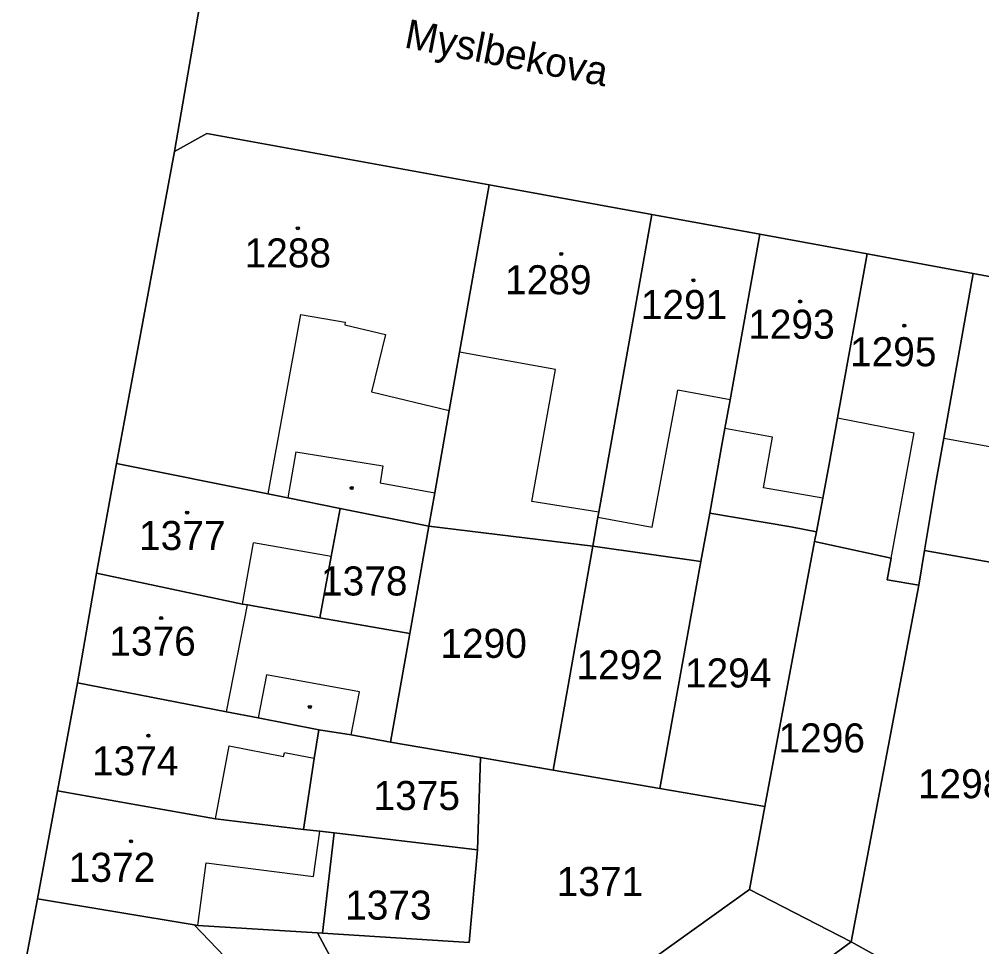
# Model space of a CAD drawing. Extents: x -596233 to -595156, y -1161235 to -1159375.
# Drawn here: x -596061.9 to -596005.6, y -1160472 to -1160417.8 of the extents above; entities that cross this region are included whole.
import ezdxf

# ---------------------------------------------------------------- set-up
doc = ezdxf.new("R2010")
doc.units = 0
for name, color, linetype in [('KN_CAR_KR', 7, 'Continuous'), ('KN_KULTURY', 7, 'Continuous'), ('KN_PARC_CIS_POZ', 7, 'Continuous'), ('KN_PARC_CIS_STAV', 7, 'Continuous'), ('KN_PARC_PLOCHA', 7, 'Continuous'), ('KN_ULICE', 7, 'Continuous'), ('parcely_l', 7, 'Continuous')]:
    doc.layers.add(name, color=color, linetype=linetype)

msp = doc.modelspace()

# ---------------------------------------------------------------- linework, layer by layer
at = {"layer": 'KN_CAR_KR'}
for points in [[(-596045.45, -1160435.06), (-596047.36, -1160445.56)], [(-596045.45, -1160435.06), (-596042.83, -1160435.52)], [(-596042.83, -1160435.52), (-596042.85, -1160435.66)], [(-596042.85, -1160435.66), (-596040.48, -1160436.23)], [(-596040.48, -1160436.23), (-596041.29, -1160439.59)], [(-596030.54, -1160438.27), (-596036.15, -1160437.27)], [(-596031.91, -1160446), (-596030.54, -1160438.27)], [(-596041.29, -1160439.59), (-596036.75, -1160440.67)], [(-596024.89, -1160447.51), (-596023.38, -1160439.48)], [(-596020.33, -1160440.05), (-596023.38, -1160439.48)], [(-596014.05, -1160441.1), (-596009.56, -1160441.99)], [(-596017.85, -1160442.24), (-596020.64, -1160441.74)], [(-596010.9, -1160449.32), (-596009.56, -1160441.99)], [(-596018.37, -1160445.2), (-596017.85, -1160442.24)], [(-596007.83, -1160442.3), (-596004.49, -1160442.9)], [(-596045.72, -1160443.09), (-596046.19, -1160445.79)], [(-596045.72, -1160443.09), (-596040.64, -1160443.91)], [(-596040.64, -1160443.91), (-596040.78, -1160444.91)], [(-596040.78, -1160444.91), (-596037.6, -1160445.49)], [(-596014.91, -1160445.81), (-596018.37, -1160445.2)], [(-596028, -1160446.63), (-596031.91, -1160446)], [(-596028.05, -1160446.92), (-596024.89, -1160447.51)], [(-596048.83, -1160452), (-596048.2, -1160448.42)], [(-596043.65, -1160449.22), (-596048.2, -1160448.42)], [(-596049.77, -1160458.3), (-596048.54, -1160452.05)], [(-596047.44, -1160456.14), (-596047.93, -1160458.66)], [(-596042, -1160457.13), (-596047.44, -1160456.14)], [(-596042.49, -1160459.65), (-596042, -1160457.13)], [(-596050.42, -1160464.57), (-596049.61, -1160460.29)], [(-596049.61, -1160460.29), (-596046.43, -1160460.91)], [(-596046.43, -1160460.91), (-596046.38, -1160460.7)], [(-596044.64, -1160461.04), (-596046.38, -1160460.7)], [(-596044.69, -1160467.93), (-596044.32, -1160465.29)], [(-596051.44, -1160470.8), (-596050.96, -1160467.14)], [(-596050.96, -1160467.14), (-596044.69, -1160467.93)], [(-596044.08, -1160478.68), (-596051.66, -1160470.76)]]:
    msp.add_lwpolyline(points, dxfattribs=at)
at = {"layer": 'KN_KULTURY'}
for centre, radius in [((-596045.6, -1160430.02), 0.09), ((-596045.6, -1160430.02), 0.0398), ((-596030.2, -1160431.52), 0.09), ((-596030.2, -1160431.52), 0.0398), ((-596022.47, -1160433.06), 0.09), ((-596022.47, -1160433.06), 0.0398), ((-596016.23, -1160434.3), 0.09), ((-596016.23, -1160434.3), 0.0398), ((-596010.14, -1160435.72), 0.09), ((-596010.14, -1160435.72), 0.0398), ((-596042.45, -1160445.21), 0.09), ((-596042.45, -1160445.21), 0.0398), ((-596052.07, -1160446.65), 0.09), ((-596052.07, -1160446.65), 0.0398), ((-596053.59, -1160452.82), 0.09), ((-596053.59, -1160452.82), 0.0398), ((-596044.9, -1160458.02), 0.09), ((-596044.9, -1160458.02), 0.0398), ((-596054.34, -1160459.7), 0.09), ((-596054.34, -1160459.7), 0.0398), ((-596055.35, -1160465.88), 0.09), ((-596055.35, -1160465.88), 0.0398)]:
    msp.add_circle(centre, radius, dxfattribs=at)
at = {"layer": 'KN_PARC_PLOCHA'}
for points in [[(-596031.98, -1160310.07), (-596034.31, -1160322.87), (-596036.37, -1160334.12), (-596037.36, -1160339.56), (-596038.36, -1160345.07), (-596039.96, -1160353.97), (-596040.97, -1160359.56), (-596042.04, -1160365.51), (-596043.11, -1160371.43), (-596044.18, -1160377.38), (-596045.26, -1160383.28), (-596046.35, -1160389.19), (-596047.43, -1160395.09), (-596049.77, -1160407.86), (-596052.82, -1160425.52), (-596056.21, -1160443.78), (-596057.37, -1160450.2), (-596058.49, -1160456.6), (-596059.65, -1160462.92), (-596060.82, -1160469.25), (-596061.89, -1160474.89)], [(-595944.47, -1160443.9), (-595955.9, -1160441.84), (-595963.8, -1160440.41), (-595970.22, -1160439.26), (-595976.62, -1160438.1), (-595983.03, -1160436.92), (-595989.41, -1160435.74), (-595995.45, -1160434.63), (-596006.11, -1160432.66), (-596012.32, -1160431.51), (-596018.59, -1160430.37), (-596024.91, -1160429.22), (-596034.42, -1160427.48), (-596050.93, -1160424.47), (-596052.82, -1160425.52), (-596049.77, -1160407.86)]]:
    msp.add_lwpolyline(points, dxfattribs=at)
for points in [[(-596034.42, -1160427.48), (-596036.15, -1160437.27), (-596036.75, -1160440.67), (-596037.6, -1160445.49), (-596037.95, -1160447.45), (-596043.13, -1160446.41), (-596046.19, -1160445.79), (-596047.36, -1160445.56), (-596056.21, -1160443.78), (-596052.82, -1160425.52), (-596050.93, -1160424.47)], [(-596024.91, -1160429.22), (-596028, -1160446.63), (-596028.05, -1160446.92), (-596028.35, -1160448.61), (-596037.95, -1160447.45), (-596037.6, -1160445.49), (-596036.75, -1160440.67), (-596036.15, -1160437.27), (-596034.42, -1160427.48)], [(-596018.59, -1160430.37), (-596020.33, -1160440.05), (-596020.64, -1160441.74), (-596020.83, -1160442.81), (-596021.52, -1160446.68), (-596022.04, -1160449.51), (-596028.35, -1160448.61), (-596028.05, -1160446.92), (-596028, -1160446.63), (-596024.91, -1160429.22)], [(-596012.32, -1160431.51), (-596014.05, -1160441.1), (-596014.54, -1160443.82), (-596014.91, -1160445.81), (-596015.28, -1160447.78), (-596016.77, -1160447.49), (-596021.52, -1160446.68), (-596020.83, -1160442.81), (-596020.64, -1160441.74), (-596020.33, -1160440.05), (-596018.59, -1160430.37)], [(-596006.11, -1160432.66), (-596007.83, -1160442.3), (-596008.31, -1160445), (-596008.96, -1160448.86), (-596009.3, -1160450.9), (-596011.14, -1160450.58), (-596010.9, -1160449.32), (-596015.4, -1160448.35), (-596015.28, -1160447.78), (-596014.91, -1160445.81), (-596014.54, -1160443.82), (-596014.05, -1160441.1), (-596012.32, -1160431.51)], [(-595995.45, -1160434.63), (-595998.44, -1160450.73), (-596000.85, -1160450.31), (-596008.96, -1160448.86), (-596008.31, -1160445), (-596007.83, -1160442.3), (-596006.11, -1160432.66)], [(-596043.13, -1160446.41), (-596043.65, -1160449.22), (-596044.31, -1160452.8), (-596048.54, -1160452.05), (-596048.83, -1160452), (-596057.37, -1160450.2), (-596056.21, -1160443.78), (-596047.36, -1160445.56), (-596046.19, -1160445.79)], [(-596037.95, -1160447.45), (-596039.06, -1160453.73), (-596044.31, -1160452.8), (-596043.65, -1160449.22), (-596043.13, -1160446.41)], [(-596015.28, -1160447.78), (-596015.4, -1160448.35), (-596018.29, -1160463.85), (-596024.43, -1160462.79), (-596022.04, -1160449.51), (-596021.52, -1160446.68), (-596016.77, -1160447.49)], [(-596028.35, -1160448.61), (-596030.67, -1160461.71), (-596034.92, -1160460.98), (-596040.18, -1160460.07), (-596039.06, -1160453.73), (-596037.95, -1160447.45)], [(-596022.04, -1160449.51), (-596024.43, -1160462.79), (-596030.67, -1160461.71), (-596028.35, -1160448.61)], [(-596009.3, -1160450.9), (-596013.25, -1160471.76), (-596019.19, -1160468.69), (-596018.29, -1160463.85), (-596015.4, -1160448.35), (-596010.9, -1160449.32), (-596011.14, -1160450.58)], [(-595998.44, -1160450.73), (-595998.93, -1160453.8), (-595999.06, -1160454.5), (-596003.26, -1160477.3), (-596007.77, -1160474.8), (-596013.25, -1160471.76), (-596009.3, -1160450.9), (-596008.96, -1160448.86), (-596000.85, -1160450.31)], [(-596044.31, -1160452.8), (-596039.06, -1160453.73), (-596040.18, -1160460.07), (-596042.49, -1160459.65), (-596044.38, -1160459.35), (-596047.93, -1160458.66), (-596049.77, -1160458.3), (-596058.49, -1160456.6), (-596057.37, -1160450.2), (-596048.83, -1160452), (-596048.54, -1160452.05)], [(-596044.38, -1160459.35), (-596044.64, -1160461.04), (-596045.26, -1160465.18), (-596050.42, -1160464.57), (-596059.65, -1160462.92), (-596058.49, -1160456.6), (-596049.77, -1160458.3), (-596047.93, -1160458.66)], [(-596040.18, -1160460.07), (-596034.92, -1160460.98), (-596035.09, -1160466.37), (-596043.48, -1160465.39), (-596044.32, -1160465.29), (-596045.26, -1160465.18), (-596044.64, -1160461.04), (-596044.38, -1160459.35), (-596042.49, -1160459.65)], [(-596030.67, -1160461.71), (-596024.43, -1160462.79), (-596018.29, -1160463.85), (-596019.19, -1160468.69), (-596027.87, -1160474.91), (-596035.24, -1160473.02), (-596038.01, -1160474.81), (-596041.37, -1160476.99), (-596044.45, -1160471.24), (-596044.16, -1160471.25), (-596035.59, -1160471.79), (-596035.09, -1160466.37), (-596034.92, -1160460.98)], [(-596045.26, -1160465.18), (-596044.32, -1160465.29), (-596043.48, -1160465.39), (-596044.16, -1160471.25), (-596044.45, -1160471.24), (-596051.44, -1160470.8), (-596051.66, -1160470.76), (-596060.82, -1160469.25), (-596059.65, -1160462.92), (-596050.42, -1160464.57)], [(-596035.09, -1160466.37), (-596035.59, -1160471.79), (-596044.16, -1160471.25), (-596043.48, -1160465.39)], [(-596013.25, -1160471.76), (-596026.97, -1160481.83), (-596028.36, -1160479.58), (-596033.7, -1160483.5), (-596034.55, -1160482.41), (-596035.95, -1160480.45), (-596034.5, -1160479.46), (-596027.87, -1160474.91), (-596019.19, -1160468.69)], [(-596044.45, -1160471.24), (-596041.37, -1160476.99), (-596042.03, -1160477.42), (-596044.08, -1160478.68), (-596045.43, -1160479.51), (-596052.47, -1160486.02), (-596061.42, -1160476.65), (-596061.89, -1160474.89), (-596060.82, -1160469.25), (-596051.66, -1160470.76), (-596051.44, -1160470.8)], [(-596007.77, -1160474.8), (-596026.59, -1160488.75), (-596027.87, -1160487.09), (-596029.1, -1160485.55), (-596030.19, -1160484.19), (-596026.97, -1160481.83), (-596013.25, -1160471.76)]]:
    msp.add_lwpolyline(points, close=True, dxfattribs=at)
at = {"layer": 'parcely_l'}
for points in [[(-596052.82, -1160425.52), (-596049.77, -1160407.86)], [(-596052.82, -1160425.52), (-596050.93, -1160424.47), (-596034.42, -1160427.48)], [(-596056.21, -1160443.78), (-596052.82, -1160425.52)], [(-596034.42, -1160427.48), (-596036.15, -1160437.27), (-596036.75, -1160440.67), (-596037.6, -1160445.49), (-596037.95, -1160447.45)], [(-596024.91, -1160429.22), (-596034.42, -1160427.48)], [(-596028.35, -1160448.61), (-596028.05, -1160446.92), (-596028, -1160446.63), (-596024.91, -1160429.22)], [(-596018.59, -1160430.37), (-596024.91, -1160429.22)], [(-596018.59, -1160430.37), (-596020.33, -1160440.05), (-596020.64, -1160441.74), (-596020.83, -1160442.81), (-596021.52, -1160446.68)], [(-596012.32, -1160431.51), (-596018.59, -1160430.37)], [(-596015.28, -1160447.78), (-596014.91, -1160445.81), (-596014.54, -1160443.82), (-596014.05, -1160441.1), (-596012.32, -1160431.51)], [(-596006.11, -1160432.66), (-596012.32, -1160431.51)], [(-596006.11, -1160432.66), (-596007.83, -1160442.3), (-596008.31, -1160445), (-596008.96, -1160448.86)], [(-595995.45, -1160434.63), (-596006.11, -1160432.66)], [(-596057.37, -1160450.2), (-596056.21, -1160443.78)], [(-596056.21, -1160443.78), (-596047.36, -1160445.56), (-596046.19, -1160445.79), (-596043.13, -1160446.41)], [(-596043.13, -1160446.41), (-596043.65, -1160449.22), (-596044.31, -1160452.8)], [(-596037.95, -1160447.45), (-596043.13, -1160446.41)], [(-596022.04, -1160449.51), (-596021.52, -1160446.68)], [(-596021.52, -1160446.68), (-596016.77, -1160447.49), (-596015.28, -1160447.78)], [(-596039.06, -1160453.73), (-596037.95, -1160447.45)], [(-596037.95, -1160447.45), (-596028.35, -1160448.61)], [(-596015.28, -1160447.78), (-596015.4, -1160448.35)], [(-596028.35, -1160448.61), (-596030.67, -1160461.71)], [(-596022.04, -1160449.51), (-596028.35, -1160448.61)], [(-596015.4, -1160448.35), (-596018.29, -1160463.85)], [(-596009.3, -1160450.9), (-596011.14, -1160450.58), (-596010.9, -1160449.32), (-596015.4, -1160448.35)], [(-596008.96, -1160448.86), (-596009.3, -1160450.9)], [(-595998.44, -1160450.73), (-596000.85, -1160450.31), (-596008.96, -1160448.86)], [(-596024.43, -1160462.79), (-596022.04, -1160449.51)], [(-596058.49, -1160456.6), (-596057.37, -1160450.2)], [(-596057.37, -1160450.2), (-596048.83, -1160452), (-596048.54, -1160452.05), (-596044.31, -1160452.8)], [(-596013.25, -1160471.76), (-596009.3, -1160450.9)], [(-596044.31, -1160452.8), (-596039.06, -1160453.73)], [(-596039.06, -1160453.73), (-596040.18, -1160460.07)], [(-596059.65, -1160462.92), (-596058.49, -1160456.6)], [(-596044.38, -1160459.35), (-596047.93, -1160458.66), (-596049.77, -1160458.3), (-596058.49, -1160456.6)], [(-596045.26, -1160465.18), (-596044.64, -1160461.04), (-596044.38, -1160459.35)], [(-596040.18, -1160460.07), (-596042.49, -1160459.65), (-596044.38, -1160459.35)], [(-596040.18, -1160460.07), (-596034.92, -1160460.98)], [(-596034.92, -1160460.98), (-596035.09, -1160466.37)], [(-596030.67, -1160461.71), (-596034.92, -1160460.98)], [(-596024.43, -1160462.79), (-596030.67, -1160461.71)], [(-596018.29, -1160463.85), (-596024.43, -1160462.79)], [(-596060.82, -1160469.25), (-596059.65, -1160462.92)], [(-596045.26, -1160465.18), (-596050.42, -1160464.57), (-596059.65, -1160462.92)], [(-596018.29, -1160463.85), (-596019.19, -1160468.69)], [(-596043.48, -1160465.39), (-596044.32, -1160465.29), (-596045.26, -1160465.18)], [(-596043.48, -1160465.39), (-596044.16, -1160471.25)], [(-596035.09, -1160466.37), (-596043.48, -1160465.39)], [(-596035.09, -1160466.37), (-596035.59, -1160471.79), (-596044.16, -1160471.25)], [(-596027.87, -1160474.91), (-596019.19, -1160468.69)], [(-596019.19, -1160468.69), (-596013.25, -1160471.76)], [(-596060.82, -1160469.25), (-596061.89, -1160474.89), (-596061.42, -1160476.65), (-596052.47, -1160486.02)], [(-596044.45, -1160471.24), (-596051.44, -1160470.8), (-596051.66, -1160470.76), (-596060.82, -1160469.25)], [(-596044.16, -1160471.25), (-596044.45, -1160471.24)], [(-596044.45, -1160471.24), (-596041.37, -1160476.99)], [(-596013.25, -1160471.76), (-596026.97, -1160481.83)], [(-596007.77, -1160474.8), (-596013.25, -1160471.76)]]:
    msp.add_lwpolyline(points, dxfattribs=at)

# ---------------------------------------------------------------- texts
at = {"layer": 'KN_PARC_CIS_POZ'}
for s, p in [('1378', (-596044.2466, -1160451.5)), ('1290', (-596037.2666, -1160455.15)), ('1292', (-596029.3066, -1160456.4)), ('1294', (-596022.9666, -1160456.88)), ('1296', (-596017.4966, -1160460.68)), ('1298', (-596009.3466, -1160463.36)), ('1375', (-596041.1766, -1160464.05)), ('1371', (-596030.4666, -1160469.08)), ('1373', (-596042.8366, -1160470.46))]:
    msp.add_text(s, height=1.7, dxfattribs=at).set_placement(p)
at = {"layer": 'KN_PARC_CIS_STAV'}
for s, p in [('1288', (-596048.7166, -1160432.31)), ('1289', (-596033.4866, -1160433.88)), ('1291', (-596025.5466, -1160435.33)), ('1293', (-596019.2666, -1160436.48)), ('1295', (-596013.3166, -1160438.09)), ('1377', (-596054.8866, -1160448.84)), ('1376', (-596056.6266, -1160455.02)), ('1374', (-596057.6366, -1160462.02)), ('1372', (-596058.9966, -1160468.25))]:
    msp.add_text(s, height=1.7, dxfattribs=at).set_placement(p)
at = {"layer": 'KN_ULICE'}
msp.add_text('Myslbekova', height=1.7, rotation=349.01686, dxfattribs=at).set_placement((-596039.4361, -1160419.4346))

doc.saveas('drawing.dxf')
